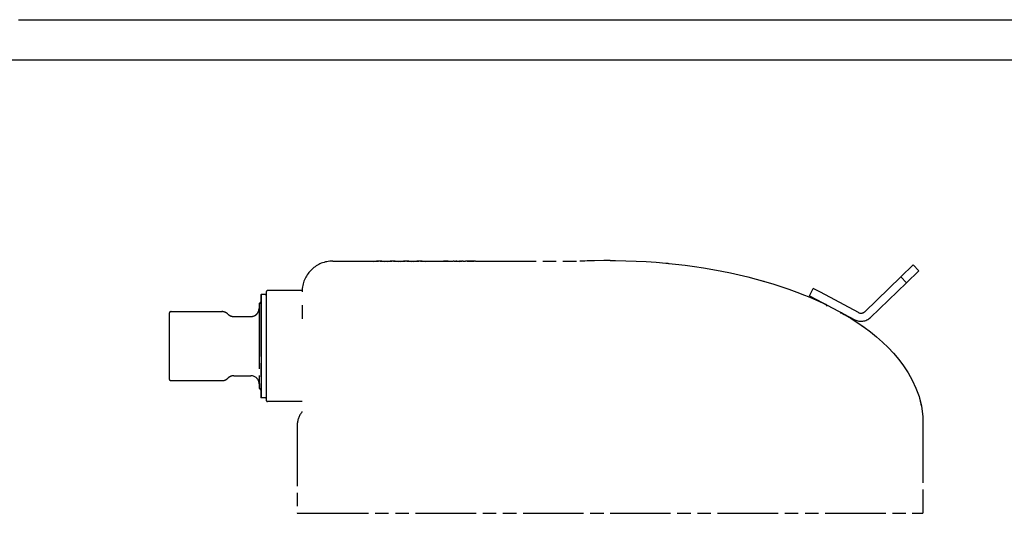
# Model space of a CAD drawing. Extents: x -156717 to 425753, y -51191 to 363295.
# Tile 307 of 502: x 138810 to 139177, y 112643 to 112828. Entities that reach past the tile are written whole.
import ezdxf

# ---------------------------------------------------------------- set-up
doc = ezdxf.new("R2010")
doc.units = 0
doc.header["$LTSCALE"] = 50
doc.linetypes.add('PHANTOM', pattern=[0.8, 0.45, -0.05, 0.1, -0.05, 0.1, -0.05])
doc.layers.get('0').update_dxf_attribs({"linetype": 'CONTINUOUS'})
doc.layers.get('Defpoints').update_dxf_attribs({"linetype": 'CONTINUOUS'})
doc.layers.add('DEFAULT_3', color=7, linetype='PHANTOM')
doc.layers.add('WL570---_TOEVOER', color=3, linetype='CONTINUOUS')
doc.styles.get("Standard").update_dxf_attribs({"font": 'ARIAL.TTF'})
doc.dimstyles.new('ISO-25', dxfattribs={"dimtxt": 2.5, "dimasz": 2.5, "dimexe": 1.25, "dimexo": 0.625, "dimtad": 1, "dimtih": 1, "dimdec": 4, "dimdsep": 46, "dimtxsty": 'Standard', "dimcen": 2.5, "dimadec": 0, "dimazin": 0, "dimtfac": 1, "dimtdec": 4, "dimtmove": 0, "dimatfit": 3, "dimfxl": 0, "dimtvp": 1, "dimtolj": 1, "dimtzin": 0, "dimarcsym": 0})

# ---------------------------------------------------------------- blocks, each defined once
blk = doc.blocks.new('*D170')
at = {"layer": 'Defpoints', "color": 0, "transparency": 16777216}
for p in [(138585.88, 112827.42), (138460.86, 112048.3), (138460.86, 111961.46)]:
    blk.add_point(p, dxfattribs=at)
at = {"layer": 'WL570---_TOEVOER', "color": 0, "lineweight": -2, "transparency": 16777216}
for p, q in [((138585.88, 112796.17), (138585.88, 111898.96)), ((138460.86, 112017.05), (138460.86, 111898.96)), ((138335.86, 111961.46), (138210.86, 111961.46)), ((138460.86, 111961.46), (138585.88, 111961.46)), ((138710.88, 111961.46), (139163.73, 111961.46))]:
    blk.add_line(p, q, dxfattribs=at)
at = {"layer": 'WL570---_TOEVOER', "color": 0, "transparency": 16777216}
for points in [[(138335.86, 111982.29), (138335.86, 111940.62), (138460.86, 111961.46)], [(138710.88, 111982.29), (138710.88, 111940.62), (138585.88, 111961.46)]]:
    blk.add_solid(points, dxfattribs=at)
at = {"layer": 'WL570---_TOEVOER', "color": 0, "transparency": 16777216, "insert": (138999.81, 112056.53), "char_height": 125, "attachment_point": 5}
blk.add_mtext('\\A1;125', dxfattribs=at)
blk = doc.blocks.new('*D171')
at = {"layer": 'Defpoints', "color": 0, "transparency": 16777216}
for p in [(140726.76, 113760.31), (138453.29, 112134.01), (140726.76, 112134.01)]:
    blk.add_point(p, dxfattribs=at)
at = {"layer": 'WL570---_TOEVOER', "color": 0, "lineweight": -2, "transparency": 16777216}
for p, q in [((138453.29, 112165.26), (138453.29, 113822.81)), ((140726.76, 112165.26), (140726.76, 113822.81)), ((138578.29, 113760.31), (140601.76, 113760.31))]:
    blk.add_line(p, q, dxfattribs=at)
at = {"layer": 'WL570---_TOEVOER', "color": 0, "transparency": 16777216}
for points in [[(138578.29, 113781.15), (138578.29, 113739.48), (138453.29, 113760.31)], [(140601.76, 113781.15), (140601.76, 113739.48), (140726.76, 113760.31)]]:
    blk.add_solid(points, dxfattribs=at)
at = {"layer": 'WL570---_TOEVOER', "color": 0, "transparency": 16777216, "insert": (139607.85, 113855.43), "char_height": 125, "attachment_point": 5}
blk.add_mtext('\\A1;2273 HT', dxfattribs=at)

msp = doc.modelspace()

# ---------------------------------------------------------------- linework, layer by layer
at = {"color": 6, "linetype": 'Continuous'}
for p, q in [((138810.01384, 112827.80001), (138810.81396, 112827.80001)), ((138810.81396, 112827.80001), (138812.11415, 112827.80001)), ((138812.11415, 112827.80001), (138812.61422, 112827.80001)), ((138812.61422, 112827.80001), (138830.41681, 112827.80001)), ((138830.41681, 112827.80001), (139676.04008, 112827.80001)), ((140570.67049, 112812.79783), (138609.38459, 112812.79783))]:
    msp.add_line(p, q, dxfattribs=at)
at = {"layer": 'DEFAULT_3', "color": 6, "linetype": 'PHANTOM'}
for p, q in [((138926.83086, 112738.03693), (138942.0164, 112738.03693)), ((138942.0164, 112738.03693), (138943.7506, 112738.03693)), ((138942.0164, 112737.94147), (138942.60635, 112737.9936)), ((138942.64149, 112737.94147), (138942.0164, 112737.94147)), ((138942.60635, 112737.9936), (138942.63859, 112737.99534)), ((138942.63859, 112737.99534), (138943.1968, 112738.02541)), ((138943.12736, 112737.986), (138942.64149, 112737.94147)), ((138943.61358, 112738.01666), (138943.12736, 112737.986)), ((138943.1968, 112738.02541), (138943.75062, 112738.03617)), ((138943.7875, 112738.02265), (138943.61358, 112738.01666)), ((138943.75062, 112738.03617), (138943.7875, 112738.03689)), ((138943.7875, 112738.02265), (138943.7875, 112738.03689)), ((138944.10004, 112738.03343), (138943.7875, 112738.02265)), ((138944.41259, 112738.02265), (138944.10004, 112738.03343)), ((138944.41259, 112738.02265), (138944.41259, 112738.03689)), ((138944.41259, 112738.03689), (138944.44947, 112738.03617)), ((138944.5865, 112738.01666), (138944.41259, 112738.02265)), ((138944.44947, 112738.03617), (138945.00329, 112738.02541)), ((138944.44948, 112738.03693), (138946.18368, 112738.03693)), ((138945.07273, 112737.986), (138944.5865, 112738.01666)), ((138945.00329, 112738.02541), (138945.56149, 112737.99534)), ((138945.55859, 112737.94147), (138945.07273, 112737.986)), ((138946.18368, 112737.94147), (138945.55859, 112737.94147)), ((138945.56149, 112737.99534), (138945.59373, 112737.9936)), ((138945.59373, 112737.9936), (138946.18368, 112737.94147)), ((138946.18368, 112738.03693), (138947.01713, 112738.03693)), ((138947.01713, 112738.03693), (138948.75133, 112738.03693)), ((138947.01713, 112737.94147), (138947.60708, 112737.9936)), ((138947.64222, 112737.94147), (138947.01713, 112737.94147)), ((138947.60708, 112737.9936), (138947.63932, 112737.99534)), ((138947.63932, 112737.99534), (138948.19753, 112738.02541)), ((138948.12808, 112737.986), (138947.64222, 112737.94147)), ((138948.61431, 112738.01666), (138948.12808, 112737.986)), ((138948.19753, 112738.02541), (138948.75135, 112738.03617)), ((138948.78823, 112738.02265), (138948.61431, 112738.01666)), ((138948.75135, 112738.03617), (138948.78823, 112738.03689)), ((138948.78823, 112738.02265), (138948.78823, 112738.03689)), ((138949.10077, 112738.03343), (138948.78823, 112738.02265)), ((138949.41332, 112738.02265), (138949.10077, 112738.03343)), ((138949.41332, 112738.02265), (138949.41332, 112738.03689)), ((138949.41332, 112738.03689), (138949.4502, 112738.03617)), ((138949.58723, 112738.01666), (138949.41332, 112738.02265)), ((138949.4502, 112738.03617), (138950.00402, 112738.02541)), ((138949.45021, 112738.03693), (138951.18441, 112738.03693)), ((138950.07346, 112737.986), (138949.58723, 112738.01666)), ((138950.00402, 112738.02541), (138950.56222, 112737.99534)), ((138950.55932, 112737.94147), (138950.07346, 112737.986)), ((138951.18441, 112737.94147), (138950.55932, 112737.94147)), ((138950.56222, 112737.99534), (138950.59446, 112737.9936)), ((138950.59446, 112737.9936), (138951.18441, 112737.94147)), ((138951.18441, 112738.03693), (138952.01786, 112738.03693)), ((138952.01786, 112738.03693), (138953.75206, 112738.03693)), ((138952.01786, 112737.94147), (138952.60781, 112737.9936)), ((138952.64295, 112737.94147), (138952.01786, 112737.94147)), ((138952.60781, 112737.9936), (138952.64005, 112737.99534)), ((138952.64005, 112737.99534), (138953.19825, 112738.02541)), ((138953.12881, 112737.986), (138952.64295, 112737.94147)), ((138953.61504, 112738.01666), (138953.12881, 112737.986)), ((138953.19825, 112738.02541), (138953.75208, 112738.03617)), ((138953.78895, 112738.02265), (138953.61504, 112738.01666)), ((138953.75208, 112738.03617), (138953.78895, 112738.03689)), ((138953.78895, 112738.02265), (138953.78895, 112738.03689)), ((138954.1015, 112738.03343), (138953.78895, 112738.02265)), ((138954.41405, 112738.02265), (138954.1015, 112738.03343)), ((138954.41405, 112738.02265), (138954.41405, 112738.03689)), ((138954.41405, 112738.03689), (138954.45093, 112738.03617)), ((138954.58796, 112738.01666), (138954.41405, 112738.02265)), ((138954.45093, 112738.03617), (138955.00475, 112738.02541)), ((138954.45094, 112738.03693), (138956.18514, 112738.03693)), ((138955.07419, 112737.986), (138954.58796, 112738.01666)), ((138955.00475, 112738.02541), (138955.56295, 112737.99534)), ((138955.56005, 112737.94147), (138955.07419, 112737.986)), ((138956.18514, 112737.94147), (138955.56005, 112737.94147)), ((138955.56295, 112737.99534), (138955.59519, 112737.9936)), ((138955.59519, 112737.9936), (138956.18514, 112737.94147)), ((138956.18514, 112738.03693), (138957.01859, 112738.03693)), ((138957.01859, 112738.03693), (138958.75279, 112738.03693)), ((138957.01859, 112737.94147), (138957.60854, 112737.9936)), ((138957.64368, 112737.94147), (138957.01859, 112737.94147)), ((138957.60854, 112737.9936), (138957.64078, 112737.99534)), ((138957.64078, 112737.99534), (138958.19898, 112738.02541)), ((138958.12954, 112737.986), (138957.64368, 112737.94147)), ((138958.61577, 112738.01666), (138958.12954, 112737.986)), ((138958.19898, 112738.02541), (138958.7528, 112738.03617)), ((138958.78968, 112738.02265), (138958.61577, 112738.01666)), ((138958.7528, 112738.03617), (138958.78968, 112738.03689)), ((138958.78968, 112738.02265), (138958.78968, 112738.03689)), ((138959.10223, 112738.03343), (138958.78968, 112738.02265)), ((138959.41477, 112738.02265), (138959.10223, 112738.03343)), ((138959.41477, 112738.02265), (138959.41477, 112738.03689)), ((138959.41477, 112738.03689), (138959.45165, 112738.03617)), ((138959.58869, 112738.01666), (138959.41477, 112738.02265)), ((138959.45165, 112738.03617), (138960.00547, 112738.02541)), ((138959.45167, 112738.03693), (138961.18587, 112738.03693)), ((138960.07491, 112737.986), (138959.58869, 112738.01666)), ((138960.00547, 112738.02541), (138960.56368, 112737.99534)), ((138960.56077, 112737.94147), (138960.07491, 112737.986)), ((138961.18587, 112737.94147), (138960.56077, 112737.94147)), ((138960.56368, 112737.99534), (138960.59592, 112737.9936)), ((138960.59592, 112737.9936), (138961.18587, 112737.94147)), ((138961.18587, 112738.03693), (138967.02005, 112738.03693)), ((138967.02005, 112738.03693), (138967.22841, 112738.03693)), ((138967.22841, 112738.03693), (138967.34562, 112738.03693)), ((138967.22841, 112738.03654), (138967.3326, 112738.03681)), ((138967.22841, 112737.94147), (138967.22841, 112737.9778)), ((138967.22841, 112737.9778), (138970.24969, 112737.9778)), ((138967.54096, 112737.94147), (138967.22841, 112737.94147)), ((138967.3326, 112738.03681), (138967.34562, 112738.03683)), ((138967.34562, 112738.03683), (138967.43678, 112738.03681)), ((138967.43678, 112738.03681), (138967.54096, 112738.03585)), ((138967.54096, 112738.03585), (138967.68218, 112738.03445)), ((138968.58278, 112737.94147), (138967.54096, 112737.94147)), ((138967.68218, 112738.03445), (138967.71461, 112738.03412)), ((138967.71461, 112738.03412), (138967.88824, 112738.03412)), ((138967.88824, 112738.03412), (138968.06187, 112738.03171)), ((138968.58278, 112738.02964), (138968.06187, 112738.03171)), ((138968.16605, 112738.03689), (138968.58278, 112738.03654)), ((138968.58278, 112738.03654), (138969.20787, 112738.03654)), ((138969.20787, 112738.02964), (138968.58278, 112738.02964)), ((138969.20787, 112737.94147), (138968.58278, 112737.94147)), ((138969.20787, 112738.03654), (138969.6246, 112738.03689)), ((138969.72878, 112738.03171), (138969.20787, 112738.02964)), ((138970.24969, 112737.94147), (138969.20787, 112737.94147)), ((138969.72878, 112738.03171), (138969.9024, 112738.03412)), ((138969.9024, 112738.03412), (138970.07604, 112738.03412)), ((138970.07604, 112738.03412), (138970.24969, 112738.03585)), ((138970.24969, 112738.03585), (138970.7706, 112738.03585)), ((138970.24969, 112737.9778), (138970.24969, 112738.03585)), ((138970.24969, 112737.94147), (138970.24969, 112737.9778)), ((138970.7706, 112737.94147), (138970.24969, 112737.94147)), ((138970.7706, 112738.03693), (138971.60405, 112738.03693)), ((138970.7706, 112738.03693), (138970.7706, 112738.03585)), ((138970.7706, 112738.03585), (138970.7706, 112738.0141)), ((138970.7706, 112738.0141), (138970.7706, 112737.94147)), ((138971.63878, 112738.03037), (138971.60405, 112738.03343)), ((138971.67351, 112738.02634), (138971.63878, 112738.03037)), ((138971.70823, 112738.02135), (138971.67351, 112738.02634)), ((138971.74281, 112738.01609), (138971.70823, 112738.02135)), ((138971.77753, 112738.01592), (138971.74281, 112738.01609)), ((138971.77754, 112738.01592), (138971.77753, 112738.01592)), ((138971.81241, 112738.00995), (138971.77754, 112738.01592)), ((138971.88188, 112738.00388), (138971.81241, 112738.00995)), ((138971.95134, 112737.9972), (138971.88188, 112738.00388)), ((138972.02078, 112737.98991), (138971.95134, 112737.9972)), ((138972.02078, 112737.98991), (138972.12496, 112737.98092)), ((138972.12496, 112738.03693), (138972.22914, 112738.03693)), ((138972.12496, 112738.03482), (138972.12496, 112737.98092)), ((138972.12496, 112738.03482), (138972.15969, 112738.03171)), ((138972.12496, 112737.98092), (138972.12499, 112737.98092)), ((138972.12499, 112737.98092), (138972.22917, 112737.98092)), ((138972.15969, 112738.03171), (138972.19442, 112738.02722)), ((138972.19442, 112738.02722), (138972.22914, 112738.02135)), ((138972.22914, 112738.03693), (138972.64587, 112738.03693)), ((138972.22914, 112738.02135), (138972.36808, 112738.01409)), ((138972.22914, 112738.02135), (138972.22914, 112737.98092)), ((138972.22917, 112737.98092), (138972.33332, 112737.97123)), ((138972.33332, 112737.97123), (138972.50702, 112737.96068)), ((138972.36808, 112738.01409), (138972.50699, 112738.00546)), ((138972.50699, 112738.00546), (138972.64587, 112737.99544)), ((138972.50702, 112737.96068), (138972.68066, 112737.96068)), ((138972.64587, 112738.03693), (138972.95841, 112738.03693)), ((138972.75007, 112737.98989), (138972.64587, 112737.99544)), ((138972.64587, 112737.99544), (138972.64587, 112737.96068)), ((138972.68066, 112737.96068), (138972.85423, 112737.94944)), ((138972.85423, 112737.98989), (138972.75007, 112737.98989)), ((138972.85425, 112737.98989), (138972.85423, 112737.98989)), ((138973.47932, 112737.94147), (138972.85423, 112737.94944)), ((138972.95841, 112737.98403), (138972.85425, 112737.98989)), ((138972.95841, 112738.03693), (138973.47932, 112738.03693)), ((138972.95841, 112737.98403), (138973.47932, 112737.9778)), ((138972.95841, 112737.98403), (138972.95841, 112737.94811)), ((138973.47932, 112738.03693), (138974.00023, 112738.03693)), ((138973.47932, 112737.9778), (138974.00023, 112737.98403)), ((138973.47932, 112737.9778), (138973.47932, 112737.94147)), ((138974.10442, 112737.94944), (138973.47932, 112737.94147)), ((138974.00023, 112738.03693), (138974.31278, 112738.03693)), ((138974.10215, 112737.98976), (138974.00023, 112737.98403)), ((138974.00023, 112737.98403), (138974.00023, 112737.94811)), ((138974.1044, 112737.98989), (138974.10215, 112737.98976)), ((138974.20858, 112737.98989), (138974.1044, 112737.98989)), ((138974.10442, 112737.94944), (138974.27799, 112737.96068)), ((138974.31278, 112737.99544), (138974.20858, 112737.98989)), ((138974.27799, 112737.96068), (138974.45163, 112737.96068)), ((138974.31278, 112738.03693), (138974.72951, 112738.03693)), ((138974.31278, 112737.99544), (138974.45166, 112738.00546)), ((138974.31278, 112737.99544), (138974.31278, 112737.96068)), ((138974.45163, 112737.96068), (138974.62532, 112737.97123)), ((138974.45166, 112738.00546), (138974.59057, 112738.01409)), ((138974.59057, 112738.01409), (138974.72951, 112738.02135)), ((138974.62532, 112737.97123), (138974.72948, 112737.98092)), ((138974.72948, 112737.98092), (138974.72951, 112737.98092)), ((138974.76423, 112738.02722), (138974.72951, 112738.02135)), ((138974.72951, 112738.02135), (138974.72951, 112737.98092)), ((138974.72951, 112737.98092), (138974.83366, 112737.98092)), ((138974.79896, 112738.03171), (138974.76423, 112738.02722)), ((138974.83369, 112738.03482), (138974.79896, 112738.03171)), ((138974.83366, 112737.98092), (138974.83369, 112737.98092)), ((138974.83369, 112737.98092), (138974.83369, 112738.03482)), ((138974.83369, 112737.98092), (138974.93787, 112737.98991)), ((138975.00731, 112737.9972), (138974.93787, 112737.98991)), ((138975.07677, 112738.00388), (138975.00731, 112737.9972)), ((138975.14623, 112738.00995), (138975.07677, 112738.00388)), ((138975.1811, 112738.01592), (138975.14623, 112738.00995)), ((138975.18111, 112738.01592), (138975.1811, 112738.01592)), ((138975.21583, 112738.01609), (138975.18111, 112738.01592)), ((138975.25042, 112738.02135), (138975.21583, 112738.01609)), ((138975.28514, 112738.02634), (138975.25042, 112738.02135)), ((138975.31987, 112738.03037), (138975.28514, 112738.02634)), ((138975.3546, 112738.03343), (138975.31987, 112738.03037)), ((138975.3546, 112738.03693), (138976.18805, 112738.03693)), ((138976.22279, 112738.03106), (138976.18805, 112738.03482)), ((138976.25751, 112738.02542), (138976.22279, 112738.03106)), ((138976.29223, 112738.0179), (138976.25751, 112738.02542)), ((138976.3617, 112738.01137), (138976.29223, 112738.0179)), ((138976.43116, 112738.00388), (138976.3617, 112738.01137)), ((138976.5006, 112737.99544), (138976.43116, 112738.00388)), ((138976.6048, 112737.98798), (138976.5006, 112737.99544)), ((138976.70896, 112737.97992), (138976.6048, 112737.98798)), ((138976.81322, 112738.03564), (138976.70896, 112738.03654)), ((138976.70896, 112737.97992), (138976.70896, 112738.03654)), ((138976.70898, 112737.97992), (138976.70896, 112737.97992)), ((138976.81314, 112737.97123), (138976.70898, 112737.97992)), ((138976.81314, 112738.02722), (138976.84787, 112738.02964)), ((138976.81314, 112738.02135), (138976.81314, 112737.97123)), ((138976.81314, 112738.02135), (138976.84773, 112738.01609)), ((138976.81314, 112737.97123), (138976.98684, 112737.96068)), ((138976.84773, 112738.01609), (138976.88246, 112738.01592)), ((138976.84787, 112738.02964), (138976.88259, 112738.03171)), ((138976.88246, 112738.01592), (138976.91733, 112738.00995)), ((138976.88259, 112738.03171), (138976.91733, 112738.03343)), ((138976.91733, 112738.03343), (138976.96503, 112738.03474)), ((138976.98679, 112738.00304), (138976.91733, 112738.00995)), ((138976.91733, 112738.00995), (138976.91733, 112737.9649)), ((138976.96503, 112738.03474), (138976.98678, 112738.03533)), ((138976.98678, 112738.03533), (138977.05623, 112738.03533)), ((138977.05625, 112738.00304), (138976.98679, 112738.00304)), ((138976.98684, 112737.96068), (138977.16048, 112737.96068)), ((138977.05623, 112738.03533), (138977.12569, 112738.03654)), ((138977.12569, 112737.99544), (138977.05625, 112738.00304)), ((138977.12569, 112738.03654), (138977.22987, 112738.03687)), ((138977.22989, 112737.98989), (138977.12569, 112737.99544)), ((138977.12569, 112737.99544), (138977.12569, 112737.96068)), ((138977.16048, 112737.96068), (138977.33405, 112737.94944)), ((138977.22987, 112738.03687), (138977.33405, 112738.03687)), ((138977.33405, 112737.98989), (138977.22989, 112737.98989)), ((138977.33405, 112738.03687), (138977.3601, 112738.03687)), ((138977.33407, 112737.98989), (138977.33405, 112737.98989)), ((138977.85496, 112737.94147), (138977.33405, 112737.94944)), ((138977.43823, 112737.98403), (138977.33407, 112737.98989)), ((138977.3601, 112738.03693), (138977.43823, 112738.03693)), ((138977.3601, 112738.03687), (138977.43823, 112738.03689)), ((138977.43823, 112738.03693), (138977.75078, 112738.03693)), ((138977.75078, 112738.03654), (138977.43823, 112738.03689)), ((138977.43823, 112737.98403), (138977.75078, 112737.9778)), ((138977.43823, 112737.98403), (138977.43823, 112737.94784)), ((138977.75078, 112738.03693), (138978.48005, 112738.03693)), ((138978.48005, 112738.03654), (138977.75078, 112738.03654)), ((138977.75078, 112737.9778), (138977.85496, 112737.9778)), ((138977.75078, 112737.9778), (138977.75078, 112737.94307)), ((138977.85496, 112737.9778), (138978.37587, 112737.9778)), ((138978.27169, 112737.94147), (138977.85496, 112737.94147)), ((138978.37587, 112737.94147), (138978.27169, 112737.94147)), ((138978.37587, 112737.9778), (138978.48005, 112737.9778)), ((138978.89678, 112737.94944), (138978.37587, 112737.94147)), ((138978.48005, 112738.03693), (138978.7926, 112738.03693)), ((138978.7926, 112738.03689), (138978.48005, 112738.03654)), ((138978.48005, 112737.9778), (138978.7926, 112737.98403)), ((138978.48005, 112737.9778), (138978.48005, 112737.94307)), ((138978.7926, 112738.03693), (138978.87073, 112738.03693)), ((138978.7926, 112738.03689), (138978.87073, 112738.03687)), ((138978.89451, 112737.98976), (138978.7926, 112737.98403)), ((138978.7926, 112737.98403), (138978.7926, 112737.94784)), ((138978.87073, 112738.03687), (138978.89678, 112738.03687)), ((138978.89676, 112737.98989), (138978.89451, 112737.98976)), ((138979.00094, 112737.98989), (138978.89676, 112737.98989)), ((138978.89678, 112738.03687), (138979.00096, 112738.03687)), ((138978.89678, 112737.94944), (138979.07036, 112737.96068)), ((138979.10514, 112737.99544), (138979.00094, 112737.98989)), ((138979.00096, 112738.03687), (138979.10514, 112738.03654)), ((138979.07036, 112737.96068), (138979.24399, 112737.96068)), ((138979.10514, 112738.03654), (138979.1746, 112738.03533)), ((138979.17459, 112738.00304), (138979.10514, 112737.99544)), ((138979.10514, 112737.99544), (138979.10514, 112737.96068)), ((138979.24404, 112738.00304), (138979.17459, 112738.00304)), ((138979.1746, 112738.03533), (138979.24406, 112738.03533)), ((138979.24399, 112737.96068), (138979.41769, 112737.97123)), ((138979.31351, 112738.00995), (138979.24404, 112738.00304)), ((138979.24406, 112738.03533), (138979.27646, 112738.03445)), ((138979.27646, 112738.03445), (138979.31351, 112738.03343)), ((138979.34814, 112738.03072), (138979.31351, 112738.03343)), ((138979.31351, 112738.00995), (138979.34839, 112738.01592)), ((138979.31351, 112738.00995), (138979.31351, 112737.9649)), ((138979.38286, 112738.03063), (138979.34814, 112738.03072)), ((138979.34839, 112738.01592), (138979.38311, 112738.01609)), ((138979.41769, 112738.02722), (138979.38286, 112738.03063)), ((138979.38311, 112738.01609), (138979.41024, 112738.02022)), ((138979.41024, 112738.02022), (138979.41769, 112738.02135)), ((138979.52187, 112738.03681), (138979.41769, 112738.03585)), ((138979.41769, 112738.02135), (138979.41769, 112737.97992)), ((138979.52185, 112737.97992), (138979.41769, 112737.97123)), ((138979.62604, 112737.98798), (138979.52185, 112737.97992)), ((138979.61303, 112738.03683), (138979.52187, 112738.03681)), ((138979.62605, 112738.03681), (138979.61303, 112738.03683)), ((138979.73024, 112737.99544), (138979.62604, 112737.98798)), ((138979.73024, 112738.03654), (138979.62605, 112738.03681)), ((138979.79969, 112738.03405), (138979.73024, 112738.03654)), ((138979.73024, 112737.99544), (138979.73024, 112738.03654)), ((138979.79968, 112738.00388), (138979.73024, 112737.99544)), ((138979.86913, 112738.01137), (138979.79968, 112738.00388)), ((138979.86915, 112738.03405), (138979.79969, 112738.03405)), ((138979.9386, 112738.0179), (138979.86913, 112738.01137)), ((138979.9386, 112738.02964), (138979.86915, 112738.03405)), ((138979.9386, 112738.03693), (139018.73856, 112738.03693)), ((139019.62598, 112738.04248), (139018.73856, 112738.03693)), ((139020.51317, 112738.05911), (139019.62598, 112738.04248)), ((139021.4003, 112738.08683), (139020.51317, 112738.05911)), ((139024.10254, 112738.17335), (139021.40022, 112738.08886)), ((139024.10254, 112738.17335), (139021.40022, 112738.08886)), ((139027.98187, 112738.2387), (139024.10254, 112738.17335)), ((139024.17275, 112738.17454), (139024.10254, 112738.17335)), ((139027.64261, 112738.23298), (139024.17275, 112738.17454)), ((139027.98187, 112738.2387), (139027.64261, 112738.23298)), ((139029.94589, 112738.24696), (139027.98187, 112738.2387)), ((139029.94589, 112738.24696), (139027.98187, 112738.2387)), ((139029.94589, 112738.24696), (139031.90991, 112738.2387)), ((139029.94589, 112738.24696), (139031.90991, 112738.2387)), ((139031.90991, 112738.2387), (139035.78924, 112738.17335)), ((139031.90991, 112738.2387), (139035.78924, 112738.17335)), ((139035.78924, 112738.17335), (139039.60543, 112738.0446)), ((139035.78924, 112738.17335), (139039.60543, 112738.0446)), ((139039.60543, 112738.0446), (139043.36067, 112737.85446)), ((139039.60543, 112738.0446), (139043.36067, 112737.85446)), ((139043.36067, 112737.85446), (139047.05714, 112737.60495)), ((139043.36067, 112737.85446), (139047.05714, 112737.60495)), ((139047.05714, 112737.60495), (139050.69702, 112737.29809)), ((139047.05714, 112737.60495), (139050.69702, 112737.29809)), ((139050.69702, 112737.29809), (139054.28251, 112736.9359)), ((139050.69702, 112737.29809), (139051.45875, 112737.22114)), ((139051.45875, 112737.22114), (139051.62498, 112737.20435)), ((139051.62498, 112737.20435), (139054.28251, 112736.9359)), ((139054.28251, 112736.9359), (139057.81578, 112736.52039)), ((139054.28251, 112736.9359), (139057.81578, 112736.52039)), ((139057.81578, 112736.52039), (139061.29851, 112736.05306)), ((139057.81578, 112736.52039), (139061.29851, 112736.05306)), ((139061.29851, 112736.05306), (139064.73142, 112735.53442)), ((139061.29851, 112736.05306), (139064.73142, 112735.53442)), ((139064.73142, 112735.53442), (139068.11512, 112734.96485)), ((139064.73142, 112735.53442), (139068.11512, 112734.96485)), ((139068.11512, 112734.96485), (139071.4502, 112734.34475)), ((139068.11512, 112734.96485), (139071.4502, 112734.34475)), ((139071.4502, 112734.34475), (139074.73729, 112733.6745)), ((139071.4502, 112734.34475), (139074.73729, 112733.6745)), ((139142.69194, 112736.61211), (139138.04412, 112732.12376)), ((139140.1423, 112729.95104), (139144.79011, 112734.43938)), ((139142.69288, 112736.61302), (139144.79106, 112734.4403)), ((139074.73729, 112733.6745), (139077.97698, 112732.95449)), ((139074.73729, 112733.6745), (139077.97698, 112732.95449)), ((139077.97698, 112732.95449), (139081.16987, 112732.18511)), ((139077.97698, 112732.95449), (139081.16987, 112732.18511)), ((139081.16987, 112732.18511), (139084.31643, 112731.36658)), ((139081.16987, 112732.18511), (139084.31643, 112731.36658)), ((139084.31643, 112731.36658), (139087.41654, 112730.49842)), ((139084.31643, 112731.36658), (139087.05179, 112730.60056)), ((139087.05179, 112730.60056), (139087.11013, 112730.58422)), ((139124.67301, 112719.21143), (139138.04412, 112732.12376)), ((139138.04412, 112732.12376), (139140.1423, 112729.95104)), ((138915.44595, 112727.04033), (138902.52731, 112727.04033)), ((138915.44595, 112727.04033), (138902.52731, 112727.04033)), ((139087.11013, 112730.58422), (139087.41654, 112730.49842)), ((139087.41654, 112730.49842), (139090.46994, 112729.57999)), ((139087.41654, 112730.49842), (139090.46994, 112729.57999)), ((139090.46994, 112729.57999), (139093.47637, 112728.61065)), ((139090.46994, 112729.57999), (139093.47637, 112728.61065)), ((139093.47637, 112728.61065), (139096.43557, 112727.58977)), ((139093.47637, 112728.61065), (139096.43557, 112727.58977)), ((139096.43557, 112727.58977), (139099.34727, 112726.51669)), ((139096.43557, 112727.58977), (139099.34727, 112726.51669)), ((139104.10652, 112725.16057), (139105.52453, 112727.82746)), ((139108.17376, 112726.41884), (139105.52453, 112727.82746)), ((139140.1423, 112729.95104), (139126.77275, 112717.04022)), ((138900.10196, 112725.54511), (138900.20198, 112725.64512)), ((138900.10196, 112725.54511), (138900.10196, 112724.98753)), ((138900.10196, 112724.98753), (138900.10196, 112687.7771)), ((138901.67719, 112725.64512), (138900.20198, 112725.64512)), ((138901.67719, 112725.64512), (138900.20198, 112725.64512)), ((138900.20198, 112725.64512), (138900.20198, 112724.88751)), ((138900.20198, 112724.88751), (138900.20198, 112723.43868)), ((138900.20198, 112723.43868), (138900.20198, 112722.81471)), ((138902.17726, 112726.6361), (138902.17726, 112726.69028)), ((138902.17726, 112726.69028), (138902.17726, 112726.69028)), ((138902.17726, 112726.69028), (138902.17726, 112726.69028)), ((138902.17726, 112726.20443), (138902.17726, 112726.6361)), ((138902.17726, 112726.1452), (138902.17726, 112726.20443)), ((138902.17726, 112725.35028), (138902.17726, 112726.1452)), ((138902.17726, 112724.09186), (138902.17726, 112725.35028)), ((138902.17726, 112722.45599), (138902.17726, 112724.09186)), ((139099.34727, 112726.51669), (139102.21122, 112725.39078)), ((139099.34727, 112726.51669), (139102.21122, 112725.39078)), ((139102.21122, 112725.39078), (139103.6252, 112724.8078)), ((139102.21122, 112725.39078), (139103.6252, 112724.8078)), ((139103.6252, 112724.8078), (139106.41654, 112723.60076)), ((139103.6252, 112724.8078), (139106.41654, 112723.60076)), ((139104.10652, 112725.16057), (139106.75575, 112723.75195)), ((139106.41654, 112723.60076), (139109.15762, 112722.33668)), ((139106.41654, 112723.60076), (139109.15762, 112722.33668)), ((139106.75575, 112723.75195), (139120.92448, 112716.2183)), ((139122.34441, 112718.88417), (139108.17376, 112726.41884)), ((138899.42686, 112722.0646), (138900.10196, 112722.7397)), ((138899.42686, 112722.0646), (138900.10196, 112722.7397)), ((138899.42686, 112722.0646), (138899.42686, 112720.40668)), ((138899.42686, 112720.40668), (138899.42686, 112692.35677)), ((138900.20198, 112722.81471), (138900.20198, 112717.32484)), ((138902.17726, 112720.47755), (138902.17726, 112722.45599)), ((138902.17726, 112718.19868), (138902.17726, 112720.47755)), ((138915.4292, 112721.63023), (138915.4292, 112716.58643)), ((139109.15762, 112722.33668), (139110.08456, 112721.88034)), ((139109.15762, 112722.33668), (139110.08456, 112721.88034)), ((138865.97199, 112718.48408), (138865.97199, 112718.31903)), ((138865.97199, 112718.31903), (138865.97199, 112718.31405)), ((138865.97199, 112718.31405), (138865.97199, 112718.31207)), ((138865.97199, 112718.31207), (138865.97199, 112717.82837)), ((138865.97199, 112717.82837), (138865.97199, 112717.0255)), ((138865.97199, 112717.0255), (138865.97199, 112715.93231)), ((138866.7221, 112719.23419), (138885.55728, 112719.23419)), ((138866.7221, 112719.23419), (138885.55728, 112719.23419)), ((138890.0755, 112717.40742), (138896.42643, 112717.40742)), ((138890.0755, 112717.40742), (138896.42643, 112717.40742)), ((138900.20198, 112717.32484), (138900.20198, 112708.70419)), ((138902.17726, 112715.66797), (138902.17726, 112718.19868)), ((139116.05392, 112718.74202), (139116.32667, 112718.58856)), ((139116.05392, 112718.74202), (139116.32667, 112718.58856)), ((139116.32667, 112718.58856), (139116.33613, 112718.58323)), ((139116.32667, 112718.58856), (139116.33613, 112718.58323)), ((139116.33613, 112718.58323), (139117.06182, 112718.17491)), ((139116.33613, 112718.58323), (139117.06182, 112718.17491)), ((139117.06182, 112718.17491), (139119.58438, 112716.6554)), ((139117.06182, 112718.17491), (139119.58438, 112716.6554)), ((139119.58438, 112716.6554), (139122.04794, 112715.06521)), ((139119.58438, 112716.6554), (139122.04794, 112715.06521)), ((138865.97199, 112715.93231), (138865.97199, 112714.57862)), ((138865.97199, 112714.57862), (138865.97199, 112713.00135)), ((138865.97199, 112713.00135), (138865.97199, 112711.24354)), ((138902.17726, 112712.93936), (138902.17726, 112715.66797)), ((138902.17726, 112710.07099), (138902.17726, 112712.93936)), ((139122.04794, 112715.06521), (139124.45028, 112713.40097)), ((139122.04794, 112715.06521), (139124.14838, 112713.61011)), ((139124.14838, 112713.61011), (139124.23917, 112713.54722)), ((139124.23917, 112713.54722), (139124.45028, 112713.40097)), ((139124.45028, 112713.40097), (139126.78717, 112711.65664)), ((139124.45028, 112713.40097), (139126.78717, 112711.65664)), ((138865.97199, 112711.24354), (138865.97199, 112709.35312)), ((138865.97199, 112709.35312), (138865.97199, 112707.38167)), ((138900.20198, 112708.70419), (138900.20198, 112704.06044)), ((138902.17726, 112707.124), (138902.17726, 112710.07099)), ((139126.78717, 112711.65664), (139129.05394, 112709.82554)), ((139126.78717, 112711.65664), (139129.05394, 112709.82554)), ((139129.05394, 112709.82554), (139131.24586, 112707.90095)), ((139129.05394, 112709.82554), (139131.24586, 112707.90095)), ((138865.97199, 112707.38167), (138865.97199, 112705.38296)), ((138865.97199, 112705.38296), (138865.97199, 112703.41151)), ((138902.17726, 112705.64063), (138902.17726, 112707.124)), ((138902.17726, 112702.69364), (138902.17726, 112705.64063)), ((139131.24586, 112707.90095), (139133.35673, 112705.87427)), ((139131.24586, 112707.90095), (139133.35673, 112705.87427)), ((139133.35673, 112705.87427), (139135.37832, 112703.73436)), ((139133.35673, 112705.87427), (139135.37832, 112703.73436)), ((138865.97199, 112703.41151), (138865.97199, 112701.52109)), ((138865.97199, 112701.52109), (138865.97199, 112699.76328)), ((138900.20198, 112704.06044), (138900.20198, 112695.43979)), ((138902.17726, 112699.82527), (138902.17726, 112702.69364)), ((139135.37832, 112703.73436), (139137.30227, 112701.46988)), ((139135.37832, 112703.73436), (139137.30227, 112701.46988)), ((139137.30227, 112701.46988), (139139.11895, 112699.06832)), ((139137.30227, 112701.46988), (139138.74979, 112699.55633)), ((138865.97199, 112699.76328), (138865.97199, 112698.18601)), ((138865.97199, 112698.18601), (138865.97199, 112696.83232)), ((138902.17726, 112697.09666), (138902.17726, 112699.82527)), ((139138.74979, 112699.55633), (139138.83724, 112699.44072)), ((139138.83724, 112699.44072), (139139.11895, 112699.06832)), ((139139.11895, 112699.06832), (139140.80803, 112696.507)), ((139139.11895, 112699.06832), (139140.80803, 112696.507)), ((138865.97199, 112696.83232), (138865.97199, 112695.73913)), ((138865.97199, 112695.73913), (138865.97199, 112694.93626)), ((138865.97199, 112694.93626), (138865.97199, 112694.45058)), ((138865.97199, 112694.45058), (138865.97199, 112694.4456)), ((138865.97199, 112694.4456), (138865.97199, 112694.28055)), ((138890.0755, 112695.35721), (138896.42643, 112695.35721)), ((138890.0755, 112695.35721), (138896.42643, 112695.35721)), ((138900.20198, 112695.43979), (138900.20198, 112689.94992)), ((138902.17726, 112694.56595), (138902.17726, 112697.09666)), ((138902.17726, 112692.28708), (138902.17726, 112694.56595)), ((139140.80803, 112696.507), (139142.34366, 112693.75802)), ((139140.80803, 112696.507), (139142.34366, 112693.75802)), ((138866.7221, 112693.53044), (138885.55728, 112693.53044)), ((138866.7221, 112693.53044), (138885.55728, 112693.53044)), ((138899.42686, 112692.35677), (138899.42686, 112690.70003)), ((138899.42686, 112690.70003), (138900.10196, 112690.02493)), ((138899.42686, 112690.70003), (138900.10196, 112690.02493)), ((138902.17726, 112690.30864), (138902.17726, 112692.28708)), ((139142.34366, 112693.75802), (139143.69991, 112690.79342)), ((139142.34366, 112693.75802), (139143.69991, 112690.79342)), ((139143.69991, 112690.79342), (139144.84196, 112687.57787)), ((139143.69991, 112690.79342), (139144.84197, 112687.57787)), ((138900.10196, 112687.7771), (138900.10196, 112687.21952)), ((138900.10196, 112687.21952), (138900.20198, 112687.11951)), ((138900.10196, 112687.21952), (138900.20198, 112687.11951)), ((138900.20198, 112689.94992), (138900.20198, 112689.32595)), ((138900.20198, 112689.32595), (138900.20198, 112687.87712)), ((138900.20198, 112687.87712), (138900.20198, 112687.11951)), ((138901.67719, 112687.11951), (138900.20198, 112687.11951)), ((138901.67719, 112687.11951), (138900.20198, 112687.11951)), ((138902.17726, 112688.67277), (138902.17726, 112690.30864)), ((138902.17726, 112687.41435), (138902.17726, 112688.67277)), ((138902.17726, 112686.61943), (138902.17726, 112687.41435)), ((139144.84196, 112687.57787), (139145.70994, 112684.05529)), ((139144.84197, 112687.57787), (139145.4056, 112685.29041)), ((138902.17726, 112686.56021), (138902.17726, 112686.61943)), ((138902.17726, 112686.12853), (138902.17726, 112686.56021)), ((138902.17726, 112686.07436), (138902.17726, 112686.12853)), ((138902.17726, 112686.07436), (138902.17726, 112686.07436)), ((138902.17726, 112686.07436), (138902.17726, 112686.07436)), ((138915.4292, 112685.7243), (138902.52731, 112685.7243)), ((138915.4292, 112685.7243), (138902.52731, 112685.7243)), ((139145.4056, 112685.29041), (139145.52568, 112684.80307)), ((139145.52568, 112684.80307), (139145.70994, 112684.05529)), ((139145.70994, 112684.05529), (139146.21095, 112680.14111)), ((139145.70994, 112684.05529), (139146.21095, 112680.14111)), ((139146.21095, 112680.14111), (139146.21095, 112680.14111)), ((139146.21095, 112680.14111), (139146.28035, 112677.99818)), ((139146.21095, 112680.14111), (139146.21095, 112680.14111)), ((139146.21095, 112680.14111), (139146.28035, 112677.99818)), ((138913.61143, 112676.76799), (138913.61143, 112644.23326)), ((139146.28035, 112677.99818), (139146.28035, 112648.23384)), ((139146.28035, 112648.23384), (139146.28035, 112644.23326)), ((138913.61339, 112644.23326), (138917.61201, 112644.23326)), ((138917.61201, 112644.23326), (139029.94589, 112644.23326)), ((139029.94589, 112644.23326), (139142.2779, 112644.23326)), ((139142.2779, 112644.23326), (139142.27976, 112644.23326)), ((139142.27976, 112644.23326), (139146.28034, 112644.23326)), ((139146.28034, 112644.23326), (139146.28035, 112644.23326))]:
    msp.add_line(p, q, dxfattribs=at)
for centre, radius, start, end in [((138926.83086, 112726.63527), 11.40166, 90, 176.4801143), ((138902.52731, 112726.69028), 0.35005, 90, 180), ((138902.52731, 112726.69028), 0.35005, 124.9282192, 145.0717891), ((138902.52731, 112726.69028), 0.35005, 117.0780664, 124.9282192), ((138902.52731, 112726.69028), 0.35005, 90, 117.0780664), ((138926.83086, 112726.63527), 11.40166, 176.4801143, 180), ((138901.67719, 112726.1452), 0.50007, 270, 359.9999919), ((138902.52731, 112726.69028), 0.35005, 152.9219426, 180), ((138902.52731, 112726.69028), 0.35005, 145.0717891, 152.9219426), ((138896.42643, 112720.40786), 3.00044, 315.871578, 359.9999934), ((138896.42643, 112720.40786), 3.00044, 315.9660502, 359.9999934), ((139109.65468, 112721.07783), 1.00015, 9.331318, 61.9994957), ((138866.7221, 112718.48408), 0.75011, 152.9504255, 180), ((138866.7221, 112718.48408), 0.75011, 153.0498666, 180), ((138866.7221, 112718.48408), 0.75011, 147.9479998, 153.0498666), ((138866.7221, 112718.48408), 0.75011, 148.0516953, 152.9504255), ((138866.7221, 112718.48408), 0.75011, 121.9483047, 148.0516953), ((138866.7221, 112718.48408), 0.75011, 122.0520002, 147.9479998), ((138866.7221, 112718.48408), 0.75011, 116.9501334, 122.0520002), ((138866.7221, 112718.48408), 0.75011, 117.0495745, 121.9483047), ((138866.7221, 112718.48408), 0.75011, 90, 117.0495745), ((138866.7221, 112718.48408), 0.75011, 90, 116.9501334), ((138885.55728, 112715.98372), 3.25047, 78.6886364, 90), ((138885.55728, 112715.98372), 3.25047, 77.6650695, 90), ((138885.55728, 112715.98372), 3.25047, 73.4488912, 78.6886364), ((138885.55728, 112715.98372), 3.25047, 74.0274925, 77.6650695), ((138885.55728, 112715.98372), 3.25047, 61.9444877, 74.0274925), ((138885.55728, 112715.98372), 3.25047, 62.523089, 73.4488912), ((138885.55728, 112715.98372), 3.25047, 57.2833438, 62.523089), ((138885.55728, 112715.98372), 3.25047, 58.3069106, 61.9444877), ((138885.55728, 112715.98372), 3.25047, 45.9719802, 58.3069106), ((138885.55728, 112715.98372), 3.25047, 45.9719802, 57.2833438), ((138890.0755, 112720.6579), 3.25047, 225.9719802, 237.2833438), ((138890.0755, 112720.6579), 3.25047, 225.9719802, 238.3069106), ((138890.0755, 112720.6579), 3.25047, 237.2833438, 242.523089), ((138890.0755, 112720.6579), 3.25047, 238.3069106, 241.9444877), ((138890.0755, 112720.6579), 3.25047, 241.9444877, 254.0274925), ((138890.0755, 112720.6579), 3.25047, 242.523089, 253.4488912), ((138890.0755, 112720.6579), 3.25047, 253.4488912, 258.6886364), ((138890.0755, 112720.6579), 3.25047, 254.0274925, 257.6650695), ((138890.0755, 112720.6579), 3.25047, 257.6650695, 270), ((138890.0755, 112720.6579), 3.25047, 258.6886364, 270), ((138896.42643, 112720.40786), 3.00044, 270, 314.1284154), ((138896.42643, 112720.40786), 3.00044, 270, 314.0339432), ((138896.42643, 112720.40786), 3.00044, 314.0339432, 315.9660502), ((138896.42643, 112720.40786), 3.00044, 314.1284154, 315.871578), ((139115.89897, 112717.75768), 1.00015, 62.6178583, 114.668682), ((139115.89897, 112717.75768), 1.00015, 62.6178583, 114.668682), ((139123.28298, 112720.654), 5.02373, 242, 314), ((139123.28349, 112720.65032), 2.00029, 242, 314), ((138866.7221, 112694.28055), 0.75011, 180, 206.9501334), ((138866.7221, 112694.28055), 0.75011, 180, 207.0495745), ((138885.55728, 112696.78092), 3.25047, 297.476911, 302.7166562), ((138885.55728, 112696.78092), 3.25047, 298.0555123, 301.6930894), ((138885.55728, 112696.78092), 3.25047, 301.6930894, 314.0280198), ((138885.55728, 112696.78092), 3.25047, 302.7166562, 314.0280198), ((138890.0755, 112692.10673), 3.25047, 121.6930894, 134.0280198), ((138890.0755, 112692.10673), 3.25047, 122.7166562, 134.0280198), ((138890.0755, 112692.10673), 3.25047, 117.476911, 122.7166562), ((138890.0755, 112692.10673), 3.25047, 118.0555123, 121.6930894), ((138890.0755, 112692.10673), 3.25047, 105.9725075, 118.0555123), ((138890.0755, 112692.10673), 3.25047, 106.5511088, 117.476911), ((138890.0755, 112692.10673), 3.25047, 101.3113636, 106.5511088), ((138890.0755, 112692.10673), 3.25047, 102.3349305, 105.9725075), ((138890.0755, 112692.10673), 3.25047, 90, 102.3349305), ((138890.0755, 112692.10673), 3.25047, 90, 101.3113636), ((138896.42643, 112692.35677), 3.00044, 0.0000228, 90), ((138866.7221, 112694.28055), 0.75011, 206.9501334, 212.0520002), ((138866.7221, 112694.28055), 0.75011, 207.0495745, 211.9483047), ((138866.7221, 112694.28055), 0.75011, 211.9483047, 238.0516953), ((138866.7221, 112694.28055), 0.75011, 212.0520002, 237.9479998), ((138866.7221, 112694.28055), 0.75011, 237.9479998, 243.0498666), ((138866.7221, 112694.28055), 0.75011, 238.0516953, 242.9504255), ((138866.7221, 112694.28055), 0.75011, 242.9504255, 270), ((138866.7221, 112694.28055), 0.75011, 243.0498666, 270), ((138885.55728, 112696.78092), 3.25047, 270, 282.3349305), ((138885.55728, 112696.78092), 3.25047, 270, 281.3113636), ((138885.55728, 112696.78092), 3.25047, 281.3113636, 286.5511088), ((138885.55728, 112696.78092), 3.25047, 282.3349305, 285.9725075), ((138885.55728, 112696.78092), 3.25047, 285.9725075, 298.0555123), ((138885.55728, 112696.78092), 3.25047, 286.5511088, 297.476911), ((138901.67719, 112686.61943), 0.50007, 0.0000081, 90), ((138902.52731, 112686.07436), 0.35005, 180, 207.0780574), ((138902.52731, 112686.07436), 0.35005, 180, 270), ((138902.52731, 112686.07436), 0.35005, 207.0780574, 214.9282109), ((138902.52731, 112686.07436), 0.35005, 214.9282109, 235.0717808), ((138902.52731, 112686.07436), 0.35005, 235.0717808, 242.9219336), ((138902.52731, 112686.07436), 0.35005, 242.9219336, 270), ((138921.86263, 112676.768), 8.2512, 141.8296187, 178.8849803), ((138921.86263, 112676.768), 8.2512, 141.8296187, 178.8844982), ((138915.17916, 112682.02178), 0.25004, 321.8296187, 360), ((138915.17916, 112682.02178), 0.25004, 323.0773081, 351.7294753), ((138915.17916, 112682.02178), 0.25004, 351.7294753, 360), ((138921.86263, 112676.768), 8.2512, 178.8844982, 180), ((138921.86263, 112676.768), 8.2512, 178.8849803, 180)]:
    msp.add_arc(centre, radius, start, end, dxfattribs=at)

# ---------------------------------------------------------------- dimensions: what is measured, and where the dimension line sits
at = {"layer": 'WL570---_TOEVOER'}
dim = msp.add_linear_dim(base=(140726.7643, 113760.31246), p1=(138453.29076, 112134.01243), p2=(140726.7643, 112134.01243), text='<> HT', dimstyle='ISO-25', override={"dimscale": 50, "dimdec": 0}, dxfattribs=at)
dim.commit()
dim.dimension.update_dxf_attribs({"geometry": '*D171', "text_midpoint": (139607.85128, 113760.31246), "dimtype": 160})
dim = msp.add_linear_dim(base=(138460.86293, 111961.45822), p1=(138585.88117, 112827.41534), p2=(138460.86293, 112048.30177), angle=180, dimstyle='ISO-25', override={"dimscale": 50, "dimdec": 0}, dxfattribs=at)
dim.commit()
dim.dimension.update_dxf_attribs({"geometry": '*D170', "text_midpoint": (138999.80511, 111961.45822), "dimtype": 160})

doc.saveas('drawing.dxf')
